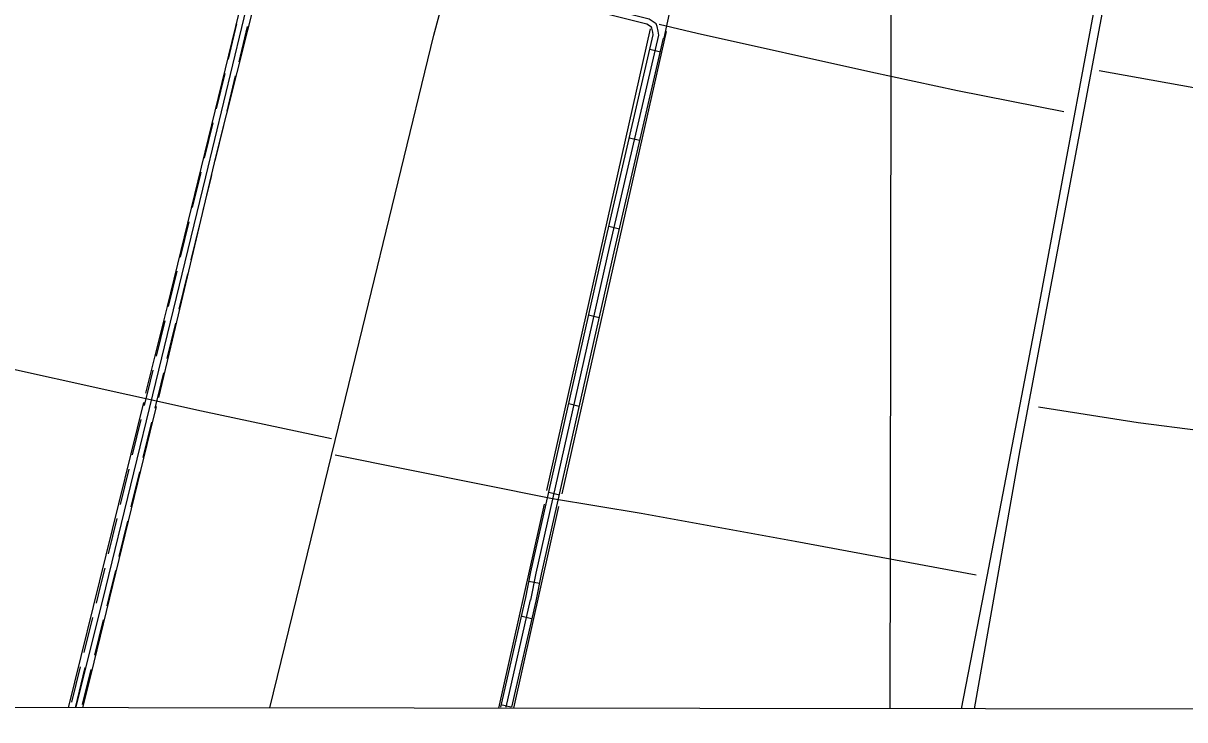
# Model space of a CAD drawing. Extents: x 3219052 to 3256913, y 800770 to 826146.
# Drawn here: x 3226073 to 3229267, y 806147 to 808063 of the extents above; entities that cross this region are included whole.
import ezdxf

# ---------------------------------------------------------------- set-up
doc = ezdxf.new("R2010")
doc.units = 0
for name, color, linetype in [('V-DTCH-CNTR', 7, 'Continuous'), ('V-GRID-FRAM', 7, 'Continuous'), ('V-GRID-MAJR', 7, 'Continuous'), ('V-ROAD-CNTR', 7, 'Continuous'), ('V-TOPO-SHOR', 7, 'Continuous')]:
    doc.layers.add(name, color=color, linetype=linetype)

msp = doc.modelspace()

# ---------------------------------------------------------------- linework, layer by layer
at = {"layer": 'V-DTCH-CNTR'}
for points in [[(3227821.7, 808060.3), (3227926.2, 808036), (3228404.1, 807928.9), (3228641.8, 807878.1), (3228934.2, 807819.8)], [(3230084, 807755.8), (3229877, 807788), (3229363.4, 807872.4), (3229031.4, 807931.9)], [(3225760.3, 807174.4), (3226563.4, 806996.4), (3226920.9, 806920.3)], [(3228864.8, 807007.6), (3229138.9, 806964.5), (3229481.6, 806921), (3229874, 806889.1), (3229948.1, 806881.3)], [(3226930.3, 806876.1), (3227528.6, 806755.3), (3227772.5, 806715), (3228195.8, 806638.3), (3228693.7, 806545.9)]]:
    msp.add_lwpolyline(points, dxfattribs=at)
at = {"layer": 'V-GRID-FRAM'}
for points in [[(3223248.6, 824370.1), (3254658.5, 824333.6), (3254645.2, 806146.9), (3223219.5, 806183.5), (3223248.6, 824370.1)], [(3254645.2, 806146.9), (3223219.5, 806183.5)]]:
    msp.add_lwpolyline(points, dxfattribs=at)
at = {"layer": 'V-GRID-MAJR'}
msp.add_spline([(3228457.1, 806177.4), (3228466, 812237.7), (3228474.8, 818299.9), (3228483.6, 824362.1), (3228483.6, 824364)], degree=3, dxfattribs=at)
at = {"layer": 'V-ROAD-CNTR'}
for p, q in [((3227796.1, 807991.4), (3227825.3, 807984.6)), ((3227739.6, 807747.9), (3227768.8, 807741.1)), ((3227683.1, 807504.3), (3227712.3, 807497.6)), ((3227627.8, 807260.4), (3227657.1, 807253.8)), ((3227572.9, 807016.5), (3227602.1, 807010)), ((3227517.9, 806772.7), (3227547.2, 806766.1)), ((3227463.7, 806528.1), (3227493.1, 806522.5)), ((3227470.3, 806424.9), (3227441.1, 806431.5)), ((3227414.2, 806181.3), (3227385.9, 806187.7))]:
    msp.add_line(p, q, dxfattribs=at)
for points in [[(3227469, 806476.2), (3227483.2, 806550.6), (3227684.9, 807445.7), (3227820.4, 808029.8), (3227819.4, 808040.9), (3227815.8, 808053.5), (3227813.5, 808061.2), (3227794.2, 808073.8), (3227307.2, 808196.8), (3227184.6, 808236.8), (3227148.9, 808270.1), (3227140.4, 808298.5), (3227138.6, 808325.5), (3227177.8, 808512), (3227203.8, 808868.1), (3227245.7, 809333.1), (3227282, 809723.5), (3227308.2, 809999.7), (3227332.4, 810282.2), (3227351.1, 810571.2), (3227372.2, 810824.2), (3227384.3, 810937.4), (3227401.7, 811084.8), (3227402.5, 811140.3)], [(3226218.8, 806182.7), (3226300.2, 806509.7), (3226437.6, 807074.5), (3226574.7, 807640.7), (3226723.5, 808257.3), (3226739.7, 808287.8), (3226755.8, 808299.3), (3226797.9, 808311.8), (3226825.5, 808313.2), (3227083.6, 808254.7), (3227105, 808260.4), (3227127.5, 808271.5), (3227141, 808292.1)], [(3227454.2, 806479), (3227468.6, 806553.7), (3227670.3, 807449), (3227805.2, 808030.9), (3227804.6, 808038.2), (3227801.4, 808049.3), (3227800.7, 808051.7), (3227788.1, 808059.9), (3227303, 808182.4), (3227176.8, 808223.5), (3227137.9, 808259.9)], [(3227835.1, 808021.7), (3227855.2, 808115.7)], [(3226637.3, 807963.9), (3226660.7, 808061.1)], [(3226666.4, 807956.9), (3226689.9, 808054.1)], [(3227483.7, 806473.4), (3227497.9, 806547.5), (3227699.5, 807442.3), (3227834, 808022.2)], [(3226604.4, 807827.8), (3226627.9, 807925)], [(3226633.6, 807820.8), (3226657, 807918)], [(3226571.6, 807691.7), (3226595, 807788.9)], [(3226600.7, 807684.7), (3226624.2, 807781.9)], [(3226538.7, 807555.7), (3226560.1, 807644.2), (3226562.2, 807652.8)], [(3226567.8, 807548.6), (3226589.3, 807637.2), (3226591.4, 807645.8)], [(3226505.7, 807419.6), (3226529.2, 807516.8)], [(3226534.9, 807412.5), (3226558.4, 807509.7)], [(3226472.8, 807283.5), (3226496.3, 807380.7)], [(3226501.9, 807276.5), (3226525.4, 807373.7)], [(3226439.8, 807147.5), (3226463.3, 807244.7)], [(3226469, 807140.4), (3226492.5, 807237.6)], [(3226406.8, 807011.4), (3226423, 807078), (3226430.4, 807108.6)], [(3226435.9, 807004.3), (3226452.1, 807071), (3226459.5, 807101.5)], [(3226373.7, 806875.4), (3226397.3, 806972.6)], [(3226402.9, 806868.3), (3226426.5, 806965.5)], [(3226340.6, 806739.4), (3226364.3, 806836.5)], [(3226369.8, 806732.3), (3226393.4, 806829.4)], [(3226307.6, 806603.3), (3226331.2, 806700.5)], [(3226336.7, 806596.2), (3226360.3, 806693.4)], [(3226274.3, 806467.4), (3226285.7, 806513.3), (3226298.1, 806564.4)], [(3226303.4, 806460.2), (3226314.8, 806506.1), (3226327.3, 806557.4)], [(3227453.2, 806479.5), (3227385.3, 806181.3)], [(3227466.7, 806477), (3227399.8, 806181.3)], [(3227482.5, 806473.1), (3227416.1, 806181.3)], [(3226240.4, 806331.6), (3226264.6, 806428.6)], [(3226269.5, 806324.3), (3226293.7, 806421.4)], [(3226206.6, 806195.7), (3226230.8, 806292.8)], [(3226216.7, 806180), (3226243.5, 806290.8)], [(3226235.7, 806188.5), (3226259.9, 806285.5)]]:
    msp.add_lwpolyline(points, dxfattribs=at)
at = {"layer": 'V-TOPO-SHOR'}
for p, q in [((3227513.2, 806777.8), (3227798, 808047.1)), ((3227841.4, 808040.6), (3227554.4, 806768.8)), ((3226403.3, 807019.5), (3226196.2, 806180)), ((3227505.4, 806740.4), (3227380.2, 806178.6)), ((3227422.2, 806178.6), (3227545.4, 806734))]:
    msp.add_line(p, q, dxfattribs=at)
for points in [[(3229557.8, 810980.3), (3229372.9, 809998.2), (3229235.5, 809264.3), (3229073.4, 808400), (3228864.7, 807281.5), (3228714.4, 806498.3), (3228652.2, 806177.2)], [(3228688.7, 806177.1), (3228814.6, 806889.2), (3229092.9, 808371.4), (3229262.3, 809278.3)], [(3226712.5, 808283.8), (3226468.7, 807284.1), (3226409.4, 807045.7)], [(3226445.4, 807033.3), (3226483.3, 807191.4), (3226602.9, 807694.8), (3226749.1, 808277.4)], [(3226751.5, 806179.4), (3226845.5, 806565.7), (3227005.9, 807222.8), (3227202.5, 808029.9), (3227246.2, 808193.2)], [(3226236.5, 806180), (3226267.6, 806305.6), (3226422.3, 806937.9), (3226439.3, 807008.9)]]:
    msp.add_lwpolyline(points, dxfattribs=at)

doc.saveas('drawing.dxf')
